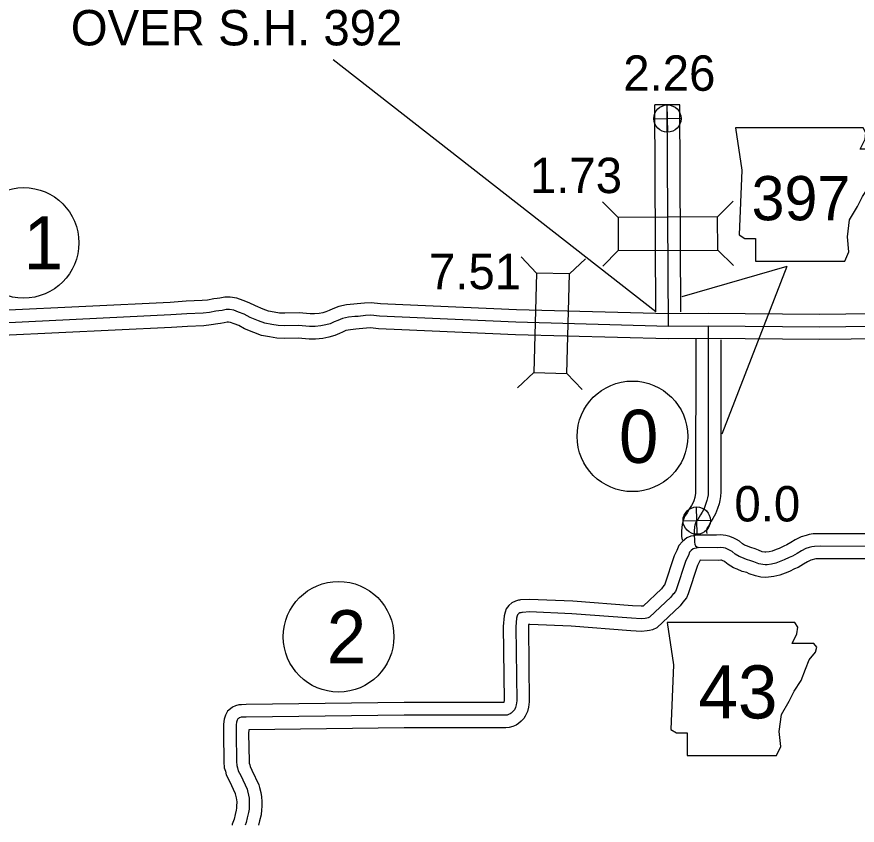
# Model space of a CAD drawing. Extents: x -83719 to 153526, y -11835 to 11446.
# Drawn here: x 11543 to 11877.2, y -428.7 to -107.1 of the extents above; entities that cross this region are included whole.
import ezdxf

# ---------------------------------------------------------------- set-up
doc = ezdxf.new("R2010")
doc.units = 0
for name, color, linetype in [('Level 10', 7, 'Continuous'), ('Level 20', 7, 'Continuous'), ('Level 21', 7, 'Continuous'), ('Level 25', 7, 'Continuous'), ('Level 26', 7, 'Continuous'), ('Level 27', 7, 'Continuous'), ('Level 58', 7, 'Continuous'), ('Level 59', 7, 'Continuous')]:
    doc.layers.add(name, color=color, linetype=linetype)

msp = doc.modelspace()

# ---------------------------------------------------------------- linework, layer by layer
at = {"layer": 'Level 10'}
for points in [[(11807.13, -224.5), (11806.68, -142.11), (11796.69, -142.17)], [(11797.13, -224.5), (11796.69, -142.17)], [(11924.74, -224.79), (11862.21, -225.53), (11817.98, -225.16), (11802.21, -225.27), (11741.69, -223.65), (11696.54, -221.65), (11687.63, -221.25), (11683.89, -220.87), (11681.24, -221.03), (11678.43, -221.33), (11676.99, -221.38), (11674.08, -221.73), (11671.06, -222.36), (11668.75, -223.26), (11667.19, -223.92), (11665.87, -224.55), (11664.76, -224.87), (11663.28, -225.16), (11661.41, -225.32), (11659.67, -225.32), (11655.25, -224.94), (11649.59, -225.08), (11647.47, -225), (11645.31, -224.63), (11643.05, -224.19), (11640.96, -223.42), (11637.9, -222.17), (11635.47, -220.86), (11632.98, -219.94), (11630.53, -219.01), (11627.92, -218.64), (11625.73, -218.61), (11623.78, -219.01), (11622.71, -219.17), (11621.35, -219.33), (11618.86, -219.83), (11616.72, -220.05), (11610.4, -220.3), (11603.94, -220.76), (11536.89, -223.99)], [(11925, -234.79), (11862.23, -235.53), (11817.98, -235.16), (11802.11, -235.27), (11741.34, -233.64), (11696.09, -231.64), (11686.9, -231.23), (11683.69, -230.9), (11682.07, -231), (11679.15, -231.31), (11677.78, -231.36), (11675.7, -231.61), (11673.92, -231.98), (11672.51, -232.53), (11671.28, -233.05), (11669.42, -233.93), (11667.13, -234.59), (11664.69, -235.08), (11661.82, -235.32), (11659.22, -235.32), (11654.95, -234.95), (11649.53, -235.08), (11646.44, -234.97), (11643.51, -234.47), (11640.35, -233.85), (11637.34, -232.75), (11633.62, -231.22), (11631.34, -229.99), (11629.47, -229.3), (11628.03, -228.75), (11627.16, -228.63), (11626.69, -228.63), (11625.5, -228.87), (11624.04, -229.08), (11622.93, -229.22), (11620.36, -229.72), (11617.44, -230.03), (11610.95, -230.29), (11604.53, -230.74), (11537.37, -233.97)], [(11812.98, -235.36), (11812.96, -295.96), (11812.93, -296.72), (11812.77, -297.46), (11812.59, -298.32), (11812.18, -299.63), (11811.83, -300.61), (11811.26, -301.57), (11810.53, -302.75), (11809.57, -304.47), (11808.58, -305.93), (11807.87, -307.94), (11807.56, -309.16), (11807.32, -311.63), (11807.39, -313.88), (11807.55, -315.15), (11807.54, -315.26)], [(11822.98, -235.68), (11822.96, -296.15), (11822.89, -298), (11822.55, -299.54), (11822.29, -300.82), (11821.67, -302.79), (11820.92, -304.9), (11819.8, -306.77), (11819.16, -307.81), (11818.09, -309.72), (11817.58, -310.49), (11817.45, -310.83), (11817.44, -310.88), (11817.33, -311.96), (11817.36, -312.71)], [(11883.62, -312.81), (11862.62, -312.79), (11859.65, -312.83), (11858.15, -313.15), (11856.86, -313.44), (11854.95, -313.98), (11852.6, -315.26), (11850.85, -316.25), (11849.19, -317.21), (11848.1, -317.69), (11846.17, -318.62), (11845.05, -319.08), (11843.39, -319.67), (11842.2, -320.01), (11840.89, -320.15), (11840.71, -320.17), (11840.47, -320.14), (11839.48, -319.94), (11837.96, -319.37), (11836.61, -318.82), (11834.92, -318.32), (11833.15, -317.54), (11832.4, -317.27), (11831.61, -316.78), (11830.35, -315.78), (11829.15, -315.06), (11828.09, -314.5), (11826.51, -313.83), (11825.01, -313.42), (11822.9, -313.19), (11821.26, -313.41), (11813.48, -313.31), (11812.13, -313.6), (11811.07, -313.81), (11809.41, -314.43), (11807.72, -315.88), (11806.24, -317.48), (11805.48, -319.47), (11804.47, -321.61), (11800.56, -333.19), (11800.53, -333.22), (11800.32, -333.43), (11799.37, -334.64), (11792.06, -341.56), (11791.3, -341.62), (11787.85, -341.42), (11764.09, -339.6), (11746.84, -338.88), (11743.36, -339.13), (11742.98, -339.22), (11742.5, -339.27), (11741.32, -339.61), (11739.88, -340.29), (11738.74, -341.36), (11737.58, -342.72), (11737.24, -344.04), (11736.77, -345.47), (11736.49, -349.7), (11736.81, -379), (11736.68, -379.99), (11736.32, -379.99), (11697.06, -379.95), (11634.18, -380.76), (11632.43, -380.79), (11631.35, -380.88), (11629.94, -381.25), (11628.73, -381.75), (11627.99, -382.38), (11626.81, -383.33), (11626.05, -385.03), (11625.46, -386.62), (11625.25, -388.56), (11625.22, -392.28), (11625.37, -403.58), (11625.51, -405.96), (11625.97, -407.28), (11626.26, -408.75), (11627.57, -411.25), (11629.84, -416.08), (11629.89, -416.27), (11630.27, -417.85), (11630.43, -418.61), (11630.46, -419.4), (11630.42, -421.13), (11630.4, -421.93), (11630.3, -422.71), (11629.84, -424.49)], [(11883.6, -322.81), (11862.68, -322.79), (11860.77, -322.82), (11860.27, -322.93), (11859.3, -323.14), (11858.75, -323.29), (11857.46, -324), (11855.82, -324.93), (11853.71, -326.15), (11852.28, -326.78), (11850.23, -327.77), (11848.62, -328.42), (11846.43, -329.21), (11844.1, -329.86), (11841.94, -330.09), (11840.59, -330.23), (11838.88, -330.02), (11836.73, -329.59), (11834.29, -328.68), (11833.29, -328.26), (11831.49, -327.74), (11829.44, -326.83), (11828.04, -326.33), (11825.87, -324.99), (11824.63, -324.02), (11824.22, -323.76), (11823.8, -323.54), (11823.22, -323.3), (11823.12, -323.27), (11823.02, -323.26), (11821.86, -323.42), (11814.72, -323.32), (11813.75, -325.37), (11809.93, -336.68), (11809.38, -338.33), (11807.84, -340.04), (11806.76, -341.41), (11797.48, -350.19), (11795.75, -350.98), (11794.65, -351.24), (11793.64, -351.46), (11791.41, -351.64), (11787.18, -351.4), (11763.49, -349.59), (11747, -348.89), (11746.56, -348.93), (11746.49, -349.97), (11746.82, -379.62), (11746.53, -381.75), (11746.14, -383.57), (11745.21, -385.42), (11744.65, -386.23), (11743.61, -387.36), (11742.54, -388.22), (11741.59, -388.88), (11740.26, -389.46), (11738.87, -389.89), (11737.52, -389.98), (11736.38, -389.99), (11697.12, -389.95), (11635.23, -390.75), (11635.22, -392.24), (11635.37, -403.24), (11635.41, -404), (11635.65, -404.66), (11635.79, -405.39), (11636.53, -406.8), (11639.28, -412.65), (11639.58, -413.8), (11640.04, -415.68), (11640.39, -417.44), (11640.46, -419.32), (11640.42, -421.34), (11640.39, -422.68), (11640.13, -424.64), (11639.52, -427.01)], [(11629.82, -424.54), (11629.39, -426.28), (11628.71, -428.39), (11628.65, -428.74)], [(11639.53, -426.96), (11639.08, -428.74)]]:
    msp.add_lwpolyline(points, dxfattribs=at)
at = {"layer": 'Level 20'}
for p, q in [((11821.72, -186.71), (11827.91, -180.45)), ((11782.13, -186.92), (11775.87, -180.73)), ((11782.2, -200.12), (11776.01, -206.38)), ((11821.8, -199.91), (11828.05, -206.1)), ((11749.64, -209.06), (11743.58, -202.67)), ((11762.83, -209.41), (11769.22, -203.36)), ((11748.58, -248.64), (11742.19, -254.7)), ((11761.77, -249), (11767.83, -255.38))]:
    msp.add_line(p, q, dxfattribs=at)
for points in [[(11821.72, -186.71), (11782.13, -186.92), (11782.2, -200.12), (11821.8, -199.91)], [(11761.77, -249), (11762.83, -209.41), (11749.64, -209.06), (11748.58, -248.64)]]:
    msp.add_lwpolyline(points, close=True, dxfattribs=at)
at = {"layer": 'Level 21'}
for q in [(11807.45, -218.58), (11823.42, -273.2)]:
    msp.add_line((11849.29, -206.44), q, dxfattribs=at)
for points in [[(11828.81, -151.28), (11831.35, -168.19), (11830.22, -193.85), (11832.48, -195.26), (11836.71, -195.26), (11836.71, -204.29), (11872.23, -204.29), (11873.93, -200.62), (11873.36, -194.7), (11874.21, -187.93), (11877.31, -182.58), (11879.28, -178.63), (11882.1, -174.4), (11883.8, -169.89), (11885.21, -166.22), (11887.74, -163.12), (11888.31, -161.15), (11887.18, -159.74), (11878.44, -159.74), (11880.41, -155.79), (11880.69, -153.25), (11879.52, -151.3)], [(11801.66, -348.03), (11804.2, -364.95), (11803.07, -390.61), (11805.33, -392.02), (11809.56, -392.02), (11809.56, -401.04), (11845.08, -401.04), (11846.78, -397.38), (11846.21, -391.46), (11847.06, -384.69), (11850.16, -379.33), (11852.13, -375.38), (11854.95, -371.15), (11856.65, -366.64), (11858.06, -362.98), (11860.59, -359.88), (11861.16, -357.9), (11860.03, -356.49), (11851.29, -356.49), (11853.26, -352.54), (11853.54, -350.01), (11852.37, -348.06)]]:
    msp.add_lwpolyline(points, close=True, dxfattribs=at)
at = {"layer": 'Level 25'}
msp.add_line((11797.13, -224.5), (11668.83, -124.21), dxfattribs=at)
at = {"layer": 'Level 26'}
for p, q in [((11801.86, -153.04), (11801.61, -142.19)), ((11796.31, -147.74), (11807.16, -147.49)), ((11813.51, -312.99), (11813.26, -302.14)), ((11807.96, -307.69), (11818.81, -307.44))]:
    msp.add_line(p, q, dxfattribs=at)
for centre in [(11801.74, -147.61), (11813.39, -307.57)]:
    msp.add_circle(centre, 5.43, dxfattribs=at)
at = {"layer": 'Level 27'}
for centre in [(11545.72, -197.05), (11787.83, -274.03), (11670.98, -353.76)]:
    msp.add_circle(centre, 22, dxfattribs=at)
at = {"layer": 'Level 59'}
for points in [[(11802.16, -230.27), (11801.68, -142.14)], [(11924.87, -229.79), (11862.22, -230.53), (11817.98, -230.16), (11802.16, -230.27), (11741.51, -228.65), (11696.32, -226.65), (11687.27, -226.24), (11683.79, -225.88), (11681.65, -226.01), (11678.79, -226.32), (11677.39, -226.37), (11674.89, -226.67), (11672.49, -227.17), (11670.63, -227.9), (11669.24, -228.48), (11667.64, -229.24), (11665.95, -229.73), (11663.98, -230.12), (11661.62, -230.32), (11659.45, -230.32), (11655.1, -229.94), (11649.56, -230.08), (11646.96, -229.98), (11644.41, -229.55), (11641.7, -229.02), (11639.15, -228.09), (11635.76, -226.7), (11633.41, -225.43), (11631.23, -224.62), (11629.28, -223.88), (11627.54, -223.63), (11626.21, -223.62), (11624.64, -223.94), (11623.38, -224.12), (11622.14, -224.27), (11619.61, -224.78), (11617.08, -225.04), (11610.67, -225.3), (11604.23, -225.75), (11537.13, -228.98)], [(11817.98, -230.16), (11817.96, -296.06), (11817.91, -297.36), (11817.66, -298.5), (11817.44, -299.57), (11816.93, -301.21), (11816.38, -302.76), (11815.53, -304.17), (11814.84, -305.28), (11813.83, -307.1), (11813.08, -308.21), (11812.66, -309.38), (11812.5, -310.02), (11812.33, -311.79), (11812.38, -313.49), (11812.57, -315.03), (11812.48, -316.2), (11812.66, -316.96), (11812.87, -317.53), (11813.38, -318.05), (11813.98, -318.31)], [(11883.61, -317.81), (11862.65, -317.79), (11860.21, -317.83), (11859.21, -318.04), (11858.08, -318.29), (11856.85, -318.64), (11855.03, -319.63), (11853.34, -320.59), (11851.45, -321.68), (11850.19, -322.23), (11848.2, -323.19), (11846.84, -323.75), (11844.91, -324.44), (11843.15, -324.93), (11841.41, -325.12), (11840.65, -325.2), (11839.68, -325.08), (11838.1, -324.77), (11836.12, -324.02), (11834.95, -323.54), (11833.21, -323.03), (11831.29, -322.19), (11830.22, -321.8), (11828.74, -320.89), (11827.49, -319.9), (11826.68, -319.41), (11825.94, -319.02), (11824.87, -318.57), (11824.06, -318.34), (11822.96, -318.23), (11821.56, -318.41), (11813.98, -318.31), (11813.15, -318.49), (11812.45, -318.63), (11811.99, -318.81), (11811.19, -319.49), (11810.57, -320.16), (11810.08, -321.44), (11809.11, -323.49), (11805.19, -335.09), (11804.97, -335.76), (11804.18, -336.64), (11804.08, -336.74), (11803.06, -338.02), (11794.65, -345.98), (11794.12, -346.22), (11793.52, -346.36), (11792.89, -346.51), (11791.36, -346.63), (11787.52, -346.41), (11763.79, -344.59), (11746.92, -343.89), (11744.12, -344.09), (11743.82, -344.16), (11743.45, -344.2), (11743.09, -344.3), (11742.72, -344.48), (11742.36, -344.81), (11742.13, -345.08), (11742.03, -345.45), (11741.71, -346.43), (11741.49, -349.83), (11741.82, -379.31), (11741.61, -380.88), (11741.39, -381.89), (11740.9, -382.86), (11740.73, -383.1), (11740.17, -383.7), (11739.55, -384.21), (11739.15, -384.49), (11738.52, -384.76), (11737.95, -384.94), (11737.32, -384.98), (11736.35, -384.99), (11697.09, -384.95), (11634.24, -385.76), (11632.67, -385.78), (11632.21, -385.82), (11631.54, -386), (11631.38, -386.07), (11631.18, -386.24), (11630.88, -386.48), (11630.69, -386.91), (11630.36, -387.78), (11630.24, -388.85), (11630.22, -392.26), (11630.37, -403.41), (11630.46, -404.98), (11630.81, -405.97), (11631.02, -407.07), (11632.05, -409.03), (11634.56, -414.37), (11634.73, -415.03), (11635.16, -416.76), (11635.41, -418.03), (11635.46, -419.36), (11635.42, -421.23), (11635.4, -422.3), (11635.22, -423.67), (11634.68, -425.75)], [(11634.68, -425.75), (11634.2, -427.66), (11633.85, -428.74)]]:
    msp.add_lwpolyline(points, dxfattribs=at)

# ---------------------------------------------------------------- texts
at = {"layer": 'Level 21'}
for s, height, p in [('397', 17.6, (11835.2, -188.07)), ('43', 21.12, (11814.09, -386.27))]:
    msp.add_text(s, height=height, dxfattribs=at).set_placement(p)
at = {"layer": 'Level 25'}
for s, p in [('OVER S.H. 392', (11564.48, -118.49)), ('2.26', (11784.18, -136.55)), ('0.0', (11828.38, -307.9))]:
    msp.add_text(s, height=14.08, dxfattribs=at).set_placement(p)
at = {"layer": 'Level 27'}
for s, p in [('1', (11545.72, -207.61)), ('0', (11782.45, -284.59)), ('2', (11666.26, -364.32))]:
    msp.add_text(s, height=21.12, dxfattribs=at).set_placement(p)
at = {"layer": 'Level 58'}
for s, p in [('1.73', (11747.06, -177.26)), ('7.51', (11706.91, -215.48))]:
    msp.add_text(s, height=14.08, dxfattribs=at).set_placement(p)

doc.saveas('drawing.dxf')
